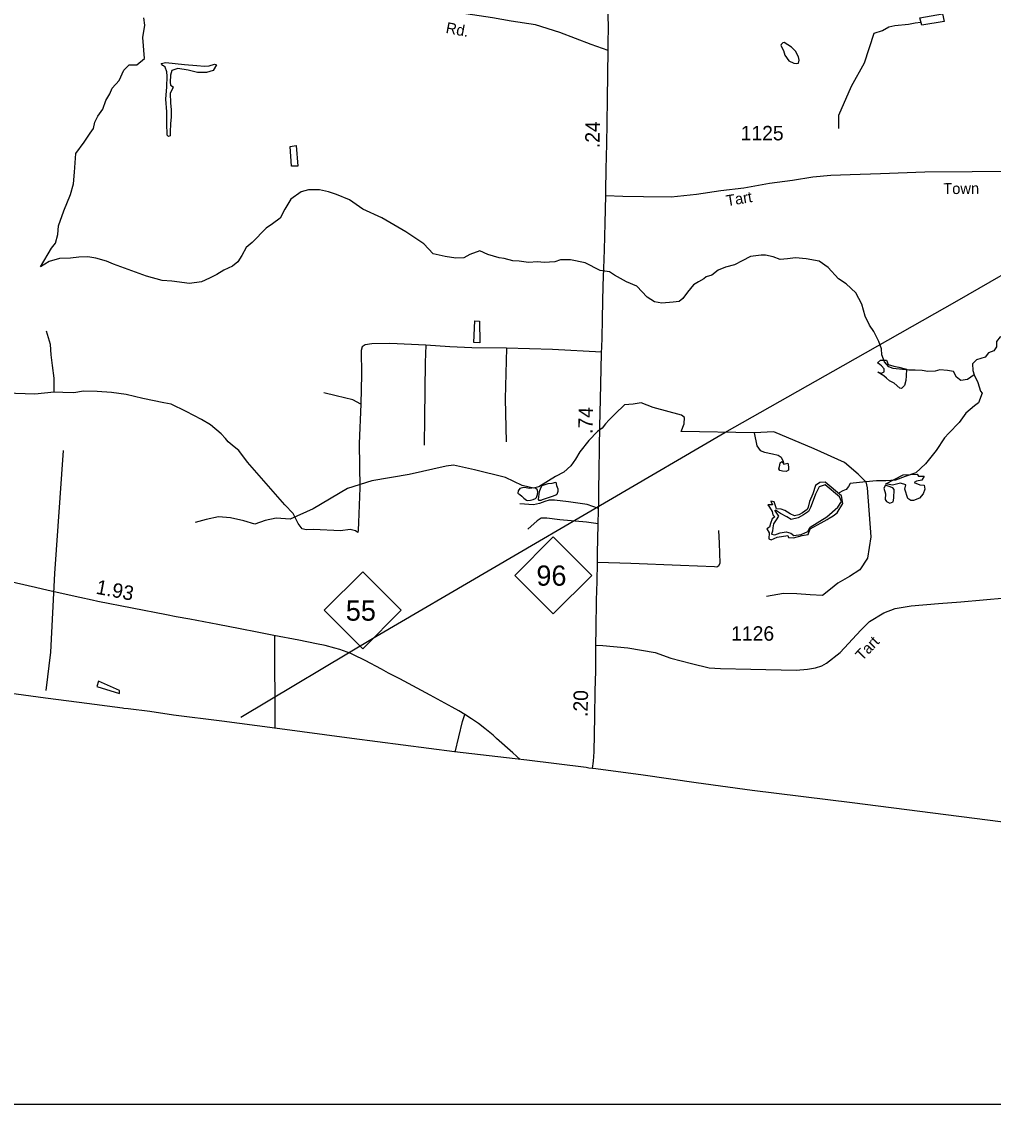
# Model space of a CAD drawing. Extents: x 2082433 to 2279600, y 546599 to 755198.
# Drawn here: x 2159193 to 2167604, y 546599 to 555969 of the extents above; entities that cross this region are included whole.
import ezdxf

# ---------------------------------------------------------------- set-up
doc = ezdxf.new("R2010")
doc.units = 0
for name, color, linetype in [('Exist Boundary Political CountyLine', 7, 'Continuous'), ('Exist Hydrographic Buffer Line', 7, 'Continuous'), ('Exist Hydrographic Creek Single Shore', 7, 'Continuous'), ('Exist Hydrographic Misc Water Feature', 7, 'Continuous'), ('Exist Hydrographic Pond Over 1500 Sq Ft', 7, 'Continuous'), ('Exist Hydrographic Pond Under 1500 Sq Ft', 7, 'Continuous'), ('Exist Road Non-System Type 51', 7, 'Continuous'), ('Exist Road Primary NC Attributed', 7, 'Continuous'), ('Exist Road Primary NC Service Mileage Hundredths English Label', 7, 'Continuous'), ('Exist Road Primary NC Shield CELL', 7, 'Continuous'), ('Exist Road Primary NC Shield Number Label', 7, 'Continuous'), ('Exist Road Secondary Type 51 Attributed', 7, 'Continuous'), ('Exist Road Secondary Type 51 Label', 7, 'Continuous'), ('Exist Road Secondary Type 51 Number Label', 7, 'Continuous'), ('Exist Utilities Electrical Transmission Line', 7, 'Continuous'), ('Map Preparation Inset Cut Line', 7, 'Continuous')]:
    doc.layers.add(name, color=color, linetype=linetype)

msp = doc.modelspace()

# ---------------------------------------------------------------- linework, layer by layer
at = {"layer": 'Exist Boundary Political CountyLine'}
msp.add_lwpolyline([(2168250.7, 548967.4), (2166380.8, 549207.8), (2165515.7, 549315.8), (2165030.7, 549381.7), (2164571.4, 549447.7), (2164162.3, 549502.1), (2164102.1, 549508.3), (2164079.3, 549514.4), (2163565, 549578.1), (2163463.5, 549587.6), (2162939, 549648.7), (2162049.7, 549763.9), (2161384.1, 549853), (2160925.8, 549913.5), (2160506.3, 549966.2), (2160300.8, 549997.3), (2160114, 550021.3), (2160076.7, 550025.2), (2160064.2, 550026.9), (2159691.6, 550075.7), (2159398.2, 550114.6), (2158867.3, 550184.7)], dxfattribs=at)
at = {"layer": 'Exist Hydrographic Buffer Line'}
msp.add_lwpolyline([(2165709.3, 551741.7), (2165742.7, 551689.6), (2165724.1, 551656.2), (2165701.9, 551622.8), (2165694.4, 551589.3), (2165690.7, 551559.6), (2165683.3, 551533.6), (2165713, 551526.2), (2165757.5, 551544.7), (2165809.5, 551552.2), (2165850.3, 551541), (2165876.3, 551522.5), (2165939.4, 551529.9), (2165998.7, 551555.9), (2166017.3, 551593), (2166162, 551682.2), (2166258.5, 551767.7), (2166288.2, 551816), (2166273.4, 551856.8), (2166147.2, 551960.9), (2166095.2, 551942.3), (2166065.5, 551879.1), (2166035.9, 551801.1), (2166021, 551764), (2166002.5, 551730.5), (2165961.6, 551700.8), (2165913.4, 551674.8), (2165854, 551659.9), (2165816.9, 551682.2), (2165761.2, 551711.9), (2165716.7, 551741.7)], dxfattribs=at)
at = {"layer": 'Exist Hydrographic Creek Single Shore'}
for points in [[(2160255.9, 555650.1), (2160242.9, 555832.2), (2160257.7, 555939.9), (2160250.3, 556003.1)], [(2166267.5, 555045), (2166267.5, 555159.8), (2166374.6, 555410.3), (2166489.4, 555611.3), (2166571.4, 555868.8), (2166644.1, 555893.6), (2166700.5, 555923.4), (2166750.2, 555936.7), (2166869.6, 555946.6), (2166926, 555959.9), (2166977.1, 555965.5)], [(2159355.9, 553848.2), (2159452.4, 554008), (2159485.8, 554052.6), (2159504.4, 554126.9), (2159511.8, 554201.2), (2159556.3, 554331.2), (2159615.7, 554472.4), (2159641.7, 554565.3), (2159649.1, 554665.6), (2159662.1, 554829.1), (2159732.6, 554925.7), (2159784.6, 555003.7), (2159814.2, 555044.6), (2159825.4, 555100.3), (2159851.4, 555152.3), (2159895.9, 555211.7), (2159921.9, 555286), (2159955.3, 555345.5), (2159977.5, 555393.8), (2160036.9, 555460.7), (2160077.7, 555549.8), (2160122.3, 555594.4), (2160189.1, 555594.4), (2160255.9, 555650.1)], [(2164670.2, 553543.6), (2164607.1, 553584.4), (2164518, 553681), (2164429, 553718.2), (2164325.1, 553773.9), (2164280.5, 553803.6), (2164200.7, 553814.8), (2164070.8, 553881.7), (2163944.7, 553907.7), (2163855.6, 553907.7), (2163807.4, 553889.1), (2163714.6, 553885.4), (2163658.9, 553889.1), (2163581, 553885.4), (2163499.3, 553896.5), (2163443.7, 553900.2), (2163369.4, 553918.8), (2163324.9, 553926.2), (2163228.4, 553952.3), (2163157.9, 553985.7), (2163072.6, 553952.3), (2163020.6, 553926.2), (2162950.1, 553922.5), (2162857.3, 553937.4), (2162753.4, 553959.7), (2162673.6, 554045.1), (2162517.8, 554149.2), (2162309.9, 554271.8), (2162146.7, 554346.1), (2162031.6, 554427.8), (2161916.6, 554472.4), (2161849.8, 554494.7), (2161771.8, 554513.3), (2161675.3, 554513.3), (2161612.3, 554494.7), (2161523.2, 554431.5), (2161471.2, 554346.1), (2161430.4, 554268.1), (2161363.6, 554219.8), (2161307.9, 554182.6), (2161187.3, 554056.3), (2161135.4, 554015.4), (2161098.3, 553944.8), (2161064.9, 553889.1), (2161016.6, 553851.9), (2160942.4, 553818.5), (2160883, 553781.4), (2160819.9, 553747.9), (2160749.4, 553718.2), (2160645.5, 553703.3), (2160493.4, 553721.9), (2160408, 553729.3)], [(2160408, 553729.3), (2160274.4, 553766.5), (2159986.8, 553870.5), (2159927.4, 553896.5), (2159834.7, 553922.5), (2159764.1, 553933.7), (2159686.2, 553930), (2159615.7, 553922.5), (2159519.2, 553918.8), (2159430.1, 553892.8), (2159355.9, 553848.2)], [(2167436.8, 552912), (2167381.1, 552871.1), (2167321.7, 552863.7), (2167284.6, 552893.4), (2167258.7, 552941.7), (2167206.7, 552949.1), (2167139.9, 552956.6), (2167099.1, 552945.4), (2167036, 552941.7), (2166987.7, 552949.1), (2166928.4, 552952.8), (2166872.7, 552952.8), (2166735.4, 552967.7), (2166698.3, 552982.6), (2166661.2, 553023.4), (2166638.9, 553086.6), (2166635.2, 553138.6), (2166612.9, 553201.8), (2166568.4, 553287.2), (2166531.3, 553342.9), (2166494.2, 553421), (2166464.5, 553525), (2166412.5, 553621.6), (2166330.9, 553699.6), (2166264.1, 553744.2), (2166173.2, 553840.8), (2166095.2, 553896.5), (2165983.9, 553915.1), (2165891.1, 553926.2), (2165820.6, 553915.1), (2165757.5, 553911.4), (2165698.1, 553933.7), (2165631.3, 553948.5), (2165594.2, 553948.5), (2165501.5, 553937.4), (2165430.9, 553900.2), (2165364.2, 553863.1), (2165286.2, 553844.5), (2165223.1, 553818.5), (2165167.5, 553773.9), (2165119.2, 553759.1), (2165097, 553744.2), (2165052.4, 553718.2), (2165007.9, 553692.2), (2164955.9, 553629), (2164915.1, 553573.3), (2164885.4, 553547.3), (2164833.5, 553539.9), (2164733.3, 553532.4), (2164670.2, 553543.6)], [(2167819, 553316.9), (2167785.6, 553253.8), (2167737.4, 553238.9), (2167663.2, 553242.6), (2167629.8, 553201.8), (2167629.8, 553153.5), (2167607.5, 553120), (2167563, 553101.5), (2167533.3, 553064.3), (2167459.1, 553042), (2167421.9, 553008.6), (2167425.7, 552949.1), (2167436.8, 552912)], [(2167436.8, 552912), (2167470.2, 552845.1), (2167492.5, 552770.8), (2167507.3, 552752.2), (2167473.9, 552670.5), (2167440.5, 552644.5), (2167366.3, 552581.3), (2167306.9, 552499.6), (2167217.8, 552406.7), (2167180.7, 552365.8), (2167108.4, 552258.1), (2167015.6, 552142.9), (2166933.9, 552064.9), (2166841.2, 552031.5), (2166755.8, 552001.7), (2166674.2, 551994.3), (2166592.5, 551994.3), (2166499.7, 551986.9)], [(2165533, 552410.4), (2164902.1, 552421.6), (2164926.2, 552488.4), (2164930, 552544.2), (2164904, 552562.7), (2164659, 552629.6), (2164555.1, 552670.5), (2164484.6, 552659.3), (2164410.4, 552651.9), (2164328.8, 552573.9), (2164276.8, 552521.9), (2164247.1, 552488.4), (2164217.4, 552451.3), (2164176.6, 552421.6), (2164102.4, 552343.5), (2164024.5, 552246.9), (2163987.3, 552183.8), (2163946.5, 552124.3), (2163887.1, 552068.6), (2163812.9, 552031.5), (2163670, 551942.3), (2163621.8, 551931.1), (2163525.3, 551953.4), (2163380.6, 552024), (2163113.4, 552090.9), (2162931.5, 552131.8), (2162868.5, 552120.6), (2162545.6, 552050), (2162224.6, 551994.3), (2162013.1, 551927.4), (2161716.2, 551752.8), (2161515.8, 551663.6), (2161397, 551671.1), (2161300.5, 551652.5), (2161211.5, 551619.1), (2161115, 551648.8), (2160999.9, 551674.8), (2160896, 551682.2), (2160788.4, 551659.9), (2160695.6, 551633.9)], [(2166499.7, 551986.9), (2166434.8, 552053.7), (2166316, 552154.1), (2166052.6, 552272.9), (2165703.7, 552417.8), (2165533, 552410.4)], [(2165533, 552410.4), (2165555.3, 552299), (2165585, 552258.1), (2165622.1, 552243.2), (2165692.6, 552228.4), (2165740.8, 552217.2), (2165766.8, 552198.6), (2165785.4, 552161.5), (2165789.1, 552139.2)], [(2166499.7, 551986.9), (2166512.7, 551933), (2166544.3, 551511.3), (2166514.6, 551325.5), (2166447.8, 551225.2), (2166358.7, 551165.8), (2166258.5, 551110.1), (2166195.4, 551058), (2166124.9, 551002.3), (2166017.3, 551009.7), (2165902.3, 551017.2), (2165787.2, 551020.9), (2165638.8, 550994.9)], [(2166499.7, 551986.9), (2166364.3, 551972), (2166349.4, 551946), (2166330.9, 551920), (2166301.2, 551908.8), (2166267.8, 551890.3)]]:
    msp.add_lwpolyline(points, dxfattribs=at)
at = {"layer": 'Exist Hydrographic Misc Water Feature'}
msp.add_lwpolyline([(2159551.9, 552256.8), (2159477.4, 551191.7), (2159443.5, 550513.4), (2159402.9, 550181)], dxfattribs=at)
at = {"layer": 'Exist Hydrographic Pond Over 1500 Sq Ft'}
msp.add_lwpolyline([(2166290.1, 551864.3), (2166149, 551983.2), (2166100.8, 551979.4), (2166063.7, 551953.4), (2166041.4, 551882.8), (2166011.7, 551816), (2166000.6, 551767.7), (2165993.2, 551745.4), (2165952.4, 551719.4), (2165919, 551700.8), (2165881.8, 551693.4), (2165844.7, 551708.2), (2165800.2, 551737.9), (2165766.8, 551749.1), (2165726, 551752.8), (2165718.6, 551778.8), (2165707.4, 551812.2), (2165677.7, 551819.7), (2165692.6, 551786.2), (2165651.8, 551786.2), (2165666.6, 551767.7), (2165688.9, 551730.5), (2165696.3, 551700.8), (2165711.1, 551682.2), (2165688.9, 551667.4), (2165674, 551626.5), (2165666.6, 551593), (2165644.3, 551578.2), (2165662.9, 551544.7), (2165659.2, 551492.7), (2165681.4, 551485.3), (2165733.4, 551507.6), (2165826.2, 551522.5), (2165829.9, 551503.9), (2165874.4, 551500.2), (2165948.6, 551522.5), (2166000.6, 551529.9), (2166019.2, 551578.2), (2166111.9, 551630.2), (2166163.9, 551659.9), (2166182.4, 551671.1), (2166215.8, 551693.4), (2166253, 551719.4), (2166301.2, 551797.4)], close=True, dxfattribs=at)
at = {"layer": 'Exist Hydrographic Pond Under 1500 Sq Ft'}
for points in [[(2167177.7, 555969.5), (2166984.1, 555938.3), (2166967.5, 556002.4), (2167163.6, 556035.3), (2167177.7, 555969.5)], [(2165917.8, 555609.7), (2165921.9, 555635.1), (2165917.8, 555665.1), (2165890.1, 555713.6), (2165855.4, 555748.2), (2165793, 555789.8), (2165782.2, 555784.6), (2165768.3, 555771.1), (2165765.3, 555762.1), (2165786.1, 555720.5), (2165799.9, 555678.9), (2165834.6, 555630.4), (2165876.2, 555609.7), (2165898.1, 555606.8), (2165917.8, 555609.7)]]:
    msp.add_lwpolyline(points, dxfattribs=at)
for points in [[(2160441.4, 555616.7), (2160601, 555598.1), (2160708.6, 555590.7), (2160775.4, 555583.3), (2160816.2, 555587), (2160860.8, 555601.8), (2160879.3, 555594.4), (2160849.6, 555546.1), (2160794, 555527.5), (2160716, 555527.5), (2160634.4, 555549.8), (2160545.3, 555564.7), (2160493.4, 555546.1), (2160482.2, 555505.2), (2160478.5, 555445.8), (2160482.2, 555419.8), (2160504.5, 555404.9), (2160497.1, 555386.4), (2160478.5, 555349.2), (2160482.2, 555263.8), (2160485.9, 555208), (2160485.9, 555144.9), (2160482.2, 555085.4), (2160478.5, 555014.8), (2160478.5, 554981.4), (2160463.7, 554974), (2160452.5, 554985.1), (2160448.8, 555089.1), (2160448.8, 555189.4), (2160441.4, 555297.2), (2160448.8, 555404.9), (2160452.5, 555497.8), (2160448.8, 555535), (2160434, 555575.8), (2160419.1, 555587), (2160415.4, 555590.7), (2160400.6, 555605.6)], [(2161517.6, 554888.5), (2161569.6, 554895.9), (2161584.4, 554717.6), (2161528.8, 554717.6)], [(2163114.5, 553379.5), (2163155.9, 553377), (2163158.3, 553189.6), (2163107.3, 553192)], [(2166625.9, 553038.3), (2166677.9, 553038.3), (2166692.7, 553001.1), (2166741, 552986.3), (2166785.5, 552978.9), (2166852.3, 552960.3), (2166848.6, 552904.5), (2166844.9, 552863.7), (2166833.7, 552819.1), (2166807.8, 552793.1), (2166792.9, 552796.8), (2166744.7, 552841.4), (2166703.8, 552860), (2166677.9, 552882.3), (2166655.6, 552904.5), (2166603.6, 552934.3), (2166637, 552926.8), (2166659.3, 552938), (2166659.3, 552964), (2166637, 552990), (2166622.2, 553001.1), (2166599.9, 553016)], [(2165789.1, 552139.2), (2165826.2, 552146.6), (2165829.9, 552116.9), (2165829.9, 552087.2), (2165811.3, 552076), (2165777.9, 552079.7), (2165755.7, 552083.5), (2165748.2, 552098.3), (2165755.7, 552131.8), (2165759.4, 552150.3), (2165774.2, 552161.5)], [(2166945.1, 552053.7), (2166956.2, 552035.2), (2167004.4, 552035.2), (2166985.9, 552001.7), (2166937.6, 551990.6), (2166919.1, 551979.4), (2166967.3, 551960.9), (2167004.4, 551957.1), (2167011.9, 551923.7), (2166997, 551882.8), (2166963.6, 551845.7), (2166911.7, 551823.4), (2166889.4, 551823.4), (2166863.4, 551842), (2166837.4, 551923.7), (2166844.9, 551960.9), (2166800.3, 551975.7), (2166729.8, 551957.1), (2166674.2, 551968.3), (2166822.6, 552046.3)], [(2163504, 551927.4), (2163489.1, 551908.8), (2163487.3, 551888.4), (2163504, 551875.4), (2163522.5, 551862.4), (2163539.2, 551845.7), (2163561.5, 551829), (2163574.5, 551823.4), (2163596.8, 551829), (2163620.9, 551834.5), (2163639.4, 551842), (2163650.6, 551849.4), (2163658, 551877.3), (2163659.8, 551897.7), (2163658, 551912.6), (2163654.3, 551920), (2163645, 551925.6), (2163635.7, 551933), (2163585.6, 551929.3), (2163548.5, 551936.7), (2163528.1, 551934.9)], [(2163697, 551953.4), (2163750.8, 551972), (2163784.2, 551975.7), (2163815.7, 551983.2), (2163823.1, 551955.3), (2163834.3, 551925.6), (2163834.3, 551901.4), (2163825, 551877.3), (2163817.6, 551869.8), (2163774.9, 551856.8), (2163734.1, 551842), (2163697, 551830.8), (2163685.8, 551825.3), (2163671, 551823.4), (2163667.3, 551832.7), (2163676.5, 551901.4), (2163685.8, 551934.9)], [(2166670.4, 551957.1), (2166655.6, 551931.1), (2166670.4, 551882.8), (2166666.7, 551834.5), (2166677.9, 551816), (2166707.6, 551801.1), (2166737.2, 551812.2), (2166741, 551845.7), (2166744.7, 551920), (2166733.5, 551934.9), (2166726.1, 551938.6)], [(2159856.9, 550262.4), (2159843.3, 550214.9), (2160039.8, 550153.8), (2160039.8, 550181)]]:
    msp.add_lwpolyline(points, close=True, dxfattribs=at)
at = {"layer": 'Exist Road Non-System Type 51'}
msp.add_line((2161381, 550655.3), (2161385.1, 549852.9), dxfattribs=at)
for points in [[(2159474.7, 552763.4), (2159474.7, 552882.3), (2159459.8, 552993.7), (2159448.7, 553086.6), (2159441.3, 553175.8), (2159407.9, 553290.9)], [(2162692.2, 553168.3), (2162380.4, 553183.2), (2162224.6, 553179.5), (2162165.2, 553172), (2162139.2, 553153.5), (2162131.8, 553123.7), (2162135.5, 552915.7), (2162128.1, 552659.3)], [(2162692.2, 553168.3), (2162684.8, 553019.7), (2162681, 552540.4), (2162677.3, 552302.7)], [(2163389.9, 553142.3), (2163089.3, 553146), (2162900, 553153.5), (2162692.2, 553168.3)], [(2163389.9, 553142.3), (2163378.7, 552703.9), (2163386.1, 552332.4)], [(2164212, 553108.9), (2163786.9, 553131.2), (2163389.9, 553142.3)], [(2159474.7, 552763.4), (2159307.7, 552744.8), (2158888.3, 552759.6), (2158654.5, 552748.5)], [(2162102.1, 551548.5), (2162083.6, 551563.3), (2162035.3, 551574.5), (2161953.7, 551563.3), (2161719.9, 551574.5), (2161656.8, 551570.8), (2161619.7, 551578.2), (2161586.3, 551626.5), (2161541.7, 551711.9), (2161471.2, 551786.2), (2161148.4, 552157.8), (2161072.3, 552258.1), (2161031.5, 552287.8), (2160979.5, 552332.4), (2160957.3, 552362.1), (2160920.1, 552403), (2160827.4, 552481), (2160749.4, 552525.6), (2160615.8, 552596.2), (2160485.9, 552659.3), (2160422.9, 552670.5), (2160241, 552707.6), (2160096.3, 552741.1), (2159970.1, 552759.6), (2159845.8, 552767.1), (2159727, 552770.8), (2159645.4, 552755.9), (2159548.9, 552759.6), (2159474.7, 552763.4)], [(2162128.1, 552659.3), (2162059.4, 552696.5), (2161914.7, 552729.9), (2161807.1, 552755.9)], [(2162128.1, 552659.3), (2162115.1, 552317.5), (2162118.8, 551934.9), (2162109.5, 551633.9), (2162105.8, 551567), (2162102.1, 551548.5)], [(2164187.3, 551756.2), (2164086.4, 551789.3), (2163924.9, 551813.1), (2163804.3, 551826.7), (2163758.4, 551826.7), (2163722.7, 551814.8), (2163675.1, 551797.8), (2163622.4, 551787.6), (2163505.2, 551796.1)], [(2164183.1, 551621.4), (2164081.3, 551638.1), (2163850.1, 551658.5), (2163739.7, 551670.4), (2163690.4, 551670.4), (2163656.4, 551648.3), (2163573.1, 551575.2)], [(2164176.3, 551292), (2164466.2, 551282.9), (2164896.1, 551264.2), (2165191, 551252.3), (2165211.4, 551250.6), (2165228.4, 551262.5), (2165238.6, 551282.9), (2165233.5, 551454.6), (2165226.7, 551565)], [(2162946.3, 549647.8), (2163008.3, 549911.7), (2163029.7, 549972.8)]]:
    msp.add_lwpolyline(points, dxfattribs=at)
at = {"layer": 'Exist Road Primary NC Attributed'}
for points in [[(2164270.8, 555718.4), (2164270.4, 555800.2), (2164271.3, 555905), (2164270.9, 556038.3), (2164271.8, 556293.9), (2164272.1, 556577.5), (2164274.4, 556738.8), (2164273.9, 556785), (2164274.8, 556930.5), (2164277.1, 557077.2), (2164278, 557238.8), (2164279.3, 557334.5), (2164282, 557489.8), (2164284.2, 557670.5), (2164284.3, 557776.7), (2164286.9, 557972.6), (2164287.8, 558087.2), (2164289.2, 558337.4), (2164291.2, 558555)], [(2164248.8, 554463.6), (2164249.4, 554504.6), (2164253, 554692), (2164257.5, 554910.2), (2164260.6, 555089.1), (2164263.7, 555297), (2164266.4, 555514.2), (2164270.8, 555718.4)], [(2164164.1, 550573.6), (2164165.9, 550714.3), (2164169.5, 550963.3), (2164173.1, 551124.3), (2164176.2, 551285.6), (2164177.6, 551368.7), (2164182.9, 551616.8), (2164186.9, 551745.2), (2164187.4, 551797.9), (2164190.1, 551921.9), (2164191.4, 552076.7), (2164195.9, 552283.7), (2164197.6, 552464.8), (2164203.4, 552700.3), (2164211.5, 553096), (2164216.9, 553223.1), (2164219.1, 553401.5), (2164226.7, 553684.8), (2164232.9, 553833.3), (2164238.3, 553994.8), (2164244.5, 554224.1), (2164248.8, 554463.6)], [(2163507.8, 549583.5), (2163443, 549641.4), (2163304, 549766), (2163273.3, 549793.3), (2163203.1, 549851.2), (2163146.3, 549893.5), (2163086.2, 549936.3), (2163028, 549973.8), (2162975.9, 550005.4), (2162919, 550037.5), (2162728.9, 550139), (2162577.6, 550221.5), (2162465.9, 550281.3), (2162369.5, 550331.4), (2162308.5, 550366.1), (2162166.7, 550440.9), (2162063.9, 550490.3), (2162040.9, 550500), (2161946.3, 550534.9), (2161903.9, 550547.5), (2161820.3, 550568.9), (2161745.5, 550585.5), (2161593.3, 550615.4), (2161376.7, 550655.9), (2161231.2, 550684.9), (2161082.8, 550712.8), (2160889.5, 550750.6), (2160648, 550797.1), (2160531.2, 550818.5), (2160447.4, 550835.5), (2159851.8, 550950.8), (2159803, 550961.5), (2159695.9, 550985.6), (2159423.2, 551046.7), (2159312.9, 551071.2), (2159047.2, 551132.2)], [(2164133.1, 549505.1), (2164142.7, 549568.4), (2164147.2, 549650.6), (2164153.9, 549955.1), (2164158.4, 550175.9), (2164161.5, 550351.2), (2164164.1, 550573.6)]]:
    msp.add_lwpolyline(points, dxfattribs=at)
at = {"layer": 'Exist Road Primary NC Shield CELL'}
for points in [[(2163461.2, 551177), (2163794.2, 551510), (2164127.2, 551177), (2163794.2, 550844)], [(2161811.6, 550874.2), (2162144.6, 551207.2), (2162477.6, 550874.2), (2162144.6, 550541.2)]]:
    msp.add_lwpolyline(points, close=True, dxfattribs=at)
at = {"layer": 'Exist Road Secondary Type 51 Attributed'}
for points in [[(2164270.8, 555718.4), (2164121.7, 555771.3), (2163851, 555874.8), (2163640.3, 555941), (2163431.2, 555973.2), (2163268.9, 556002.2), (2162768.5, 556077), (2162240.8, 556132), (2161812, 556183.7), (2161282, 556248), (2161006.5, 556281.6), (2160835.2, 556300.2), (2160693.8, 556318.8), (2160545.6, 556325.1), (2160341.7, 556325.1), (2160217.6, 556311.5), (2160119, 556301.3), (2159807.6, 556259.2), (2159398.5, 556207.9), (2159044.6, 556168.7)], [(2164248.8, 554463.6), (2164395.7, 554458.9), (2164574.8, 554455.6), (2164815.8, 554452.3), (2165035.6, 554476.6), (2165245.5, 554506.6), (2165443.4, 554530.5), (2165665.4, 554570.4), (2165864.8, 554596.8), (2166041.8, 554625.7), (2166195.6, 554640.6), (2166365.5, 554645.6), (2166627.5, 554655.1), (2167011.3, 554669.3), (2167421, 554671.7), (2167894.8, 554676.3)], [(2164164.1, 550573.6), (2164224.4, 550569.9), (2164439.7, 550549.8), (2164677.8, 550508), (2164813.4, 550461.6), (2164989.8, 550412.6), (2165142.6, 550377.3), (2165242.6, 550371.4), (2165505.9, 550364.3), (2165897.9, 550356.6), (2165994.8, 550365.2), (2166064.5, 550377.1), (2166118.9, 550392.4), (2166159.7, 550416.2), (2166278.6, 550508), (2166456.2, 550701.7), (2166532.7, 550776.5), (2166655, 550853), (2166755.3, 550890.3), (2166892.4, 550912), (2167130.1, 550933.2), (2167322, 550948.4), (2167709.3, 550983.1)]]:
    msp.add_lwpolyline(points, dxfattribs=at)
at = {"layer": 'Exist Utilities Electrical Transmission Line'}
msp.add_lwpolyline([(2161091, 549950.2), (2162257.5, 550647.9), (2165280.6, 552412.3), (2166304.9, 552993.9), (2167289.3, 553553.3), (2168032.7, 553979.2), (2168228, 554092.3), (2168439.3, 554209.4), (2168481, 554235.7), (2168582.8, 554274.3), (2168945.8, 554436.3), (2169580.1, 554703.7), (2169707.7, 554764.5), (2169903, 554887.5), (2170173.8, 555061), (2170536.3, 555294.9), (2170635.9, 555357.4), (2170869.3, 555466.7), (2172987, 556450.4)], dxfattribs=at)
at = {"layer": 'Map Preparation Inset Cut Line'}
msp.add_lwpolyline([(2133614.2, 585979.7), (2209297.4, 585979.7), (2209297.4, 557274.4), (2194088.6, 557271.1), (2194088.6, 546598.7), (2133614.2, 546598.7)], close=True, dxfattribs=at)

# ---------------------------------------------------------------- texts
at = {"layer": 'Exist Road Primary NC Service Mileage Hundredths English Label'}
for s, rotation, p in [('.24', 88.98973, (2164194.3, 554873.5)), ('.74', 88.58835, (2164133.5, 552399.6)), ('1.93', 349.04685, (2159829.6, 551018.7)), ('.20', 88.84078, (2164091.3, 549950.4))]:
    msp.add_text(s, height=125, rotation=rotation, dxfattribs=at).set_placement(p)
at = {"layer": 'Exist Road Primary NC Shield Number Label'}
for s, p in [('96', (2163648.3, 551087.3)), ('55', (2161998.7, 550784.5))]:
    msp.add_text(s, height=175, dxfattribs=at).set_placement(p)
at = {"layer": 'Exist Road Secondary Type 51 Label'}
for s, rotation, p in [('Rd.', 349.31264, (2162858.8, 555872.3)), ('Town', 0.55622, (2167170.5, 554475.9)), ('Tart', 9.62295, (2165298.7, 554371)), ('Tart', 46.34347, (2166468.1, 550431.6))]:
    msp.add_text(s, height=95, rotation=rotation, dxfattribs=at).set_placement(p)
at = {"layer": 'Exist Road Secondary Type 51 Number Label'}
for s, p in [('1125', (2165416.5, 554941.8)), ('1126', (2165334.3, 550611.4))]:
    msp.add_text(s, height=125, dxfattribs=at).set_placement(p)

doc.saveas('drawing.dxf')
